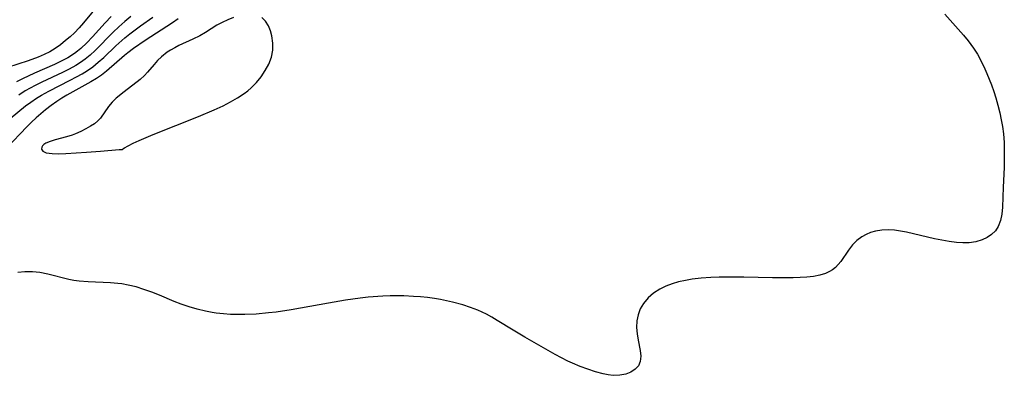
# Model space of a CAD drawing. Header units: metres. Extents: x 1073367 to 1082519, y 1569854 to 1574957.
# Tile 953 of 1056: x 1079465 to 1079686, y 1573391 to 1573471. Entities that reach past the tile are written whole.
import ezdxf

# ---------------------------------------------------------------- set-up
doc = ezdxf.new("R2010")
doc.units = ezdxf.units.M
doc.layers.add('CGG_CurvaNivelLidar_v1', color=253, linetype='Continuous', lineweight=30)

msp = doc.modelspace()

# ---------------------------------------------------------------- linework, layer by layer
at = {"layer": 'CGG_CurvaNivelLidar_v1'}
for p, q in [((1079483.309, 1573474.5177, 69.5), (1079479.7523, 1573470.2058, 69.5)), ((1079485.9296, 1573471.6291, 70), (1079484.5956, 1573470.2273, 70)), ((1079490.3529, 1573471.6027, 70.5), (1079488.9963, 1573470.4885, 70.5)), ((1079492.5271, 1573469.4861, 71), (1079495.3075, 1573471.4572, 71)), ((1079501.014, 1573471.0865, 71.5), (1079499.7234, 1573470.2173, 71.5)), ((1079512.1351, 1573470.8535, 72), (1079510.8817, 1573470.2937, 72)), ((1079513.409, 1573471.3711, 72), (1079512.1351, 1573470.8535, 72)), ((1079520.575, 1573470.5446, 72), (1079519.725, 1573471.3667, 72)), ((1079672.9818, 1573472.1068, 72), (1079677.1812, 1573467.3975, 72)), ((1079478.7711, 1573469.0615, 69.5), (1079477.7466, 1573467.9842, 69.5)), ((1079479.7523, 1573470.2058, 69.5), (1079478.7711, 1573469.0615, 69.5)), ((1079484.5956, 1573470.2273, 70), (1079481.7701, 1573467.0563, 70)), ((1079487.6836, 1573469.3201, 70.5), (1079486.4149, 1573468.1098, 70.5)), ((1079488.9963, 1573470.4885, 70.5), (1079487.6836, 1573469.3201, 70.5)), ((1079490.1696, 1573467.7247, 71), (1079492.5271, 1573469.4861, 71)), ((1079499.7234, 1573470.2173, 71.5), (1079493.5895, 1573466.2233, 71.5)), ((1079508.3762, 1573468.8699, 72), (1079507.1153, 1573468.0349, 72)), ((1079509.6608, 1573469.6648, 72), (1079508.3762, 1573468.8699, 72)), ((1079510.8817, 1573470.2937, 72), (1079509.6608, 1573469.6648, 72)), ((1079521.2398, 1573469.4923, 72), (1079520.575, 1573470.5446, 72)), ((1079521.6866, 1573468.4148, 72), (1079521.2398, 1573469.4923, 72)), ((1079476.7416, 1573467.0657, 69.5), (1079475.7018, 1573466.1957, 69.5)), ((1079477.7466, 1573467.9842, 69.5), (1079476.7416, 1573467.0657, 69.5)), ((1079481.7701, 1573467.0563, 70), (1079480.5086, 1573465.6988, 70)), ((1079486.4149, 1573468.1098, 70.5), (1079482.3262, 1573463.9515, 70.5)), ((1079486.9939, 1573465.0058, 71), (1079489.0288, 1573466.8066, 71)), ((1079489.0288, 1573466.8066, 71), (1079490.1696, 1573467.7247, 71)), ((1079504.3028, 1573466.4975, 72), (1079501.1532, 1573465.1092, 72)), ((1079505.8216, 1573467.2468, 72), (1079504.3028, 1573466.4975, 72)), ((1079507.1153, 1573468.0349, 72), (1079505.8216, 1573467.2468, 72)), ((1079522.0104, 1573467.2458, 72), (1079521.6866, 1573468.4148, 72)), ((1079522.2474, 1573465.6573, 72), (1079522.0104, 1573467.2458, 72)), ((1079677.1812, 1573467.3975, 72), (1079678.2351, 1573466.1425, 72)), ((1079473.3853, 1573464.4401, 69.5), (1079472.1701, 1573463.7154, 69.5)), ((1079474.5679, 1573465.2887, 69.5), (1079473.3853, 1573464.4401, 69.5)), ((1079475.7018, 1573466.1957, 69.5), (1079474.5679, 1573465.2887, 69.5)), ((1079479.1773, 1573464.4335, 70), (1079478.4087, 1573463.8021, 70)), ((1079480.5086, 1573465.6988, 70), (1079479.1773, 1573464.4335, 70)), ((1079484.265, 1573462.431, 71), (1079486.9939, 1573465.0058, 71)), ((1079490.9599, 1573464.4295, 71.5), (1079489.6959, 1573463.4873, 71.5)), ((1079493.5895, 1573466.2233, 71.5), (1079490.9599, 1573464.4295, 71.5)), ((1079499.2687, 1573464.0733, 72), (1079498.5283, 1573463.5806, 72)), ((1079500.1955, 1573464.6166, 72), (1079499.2687, 1573464.0733, 72)), ((1079501.1532, 1573465.1092, 72), (1079500.1955, 1573464.6166, 72)), ((1079522.2216, 1573464.0227, 72), (1079522.2474, 1573465.6573, 72)), ((1079678.2351, 1573466.1425, 72), (1079678.8523, 1573465.3453, 72)), ((1079678.8523, 1573465.3453, 72), (1079679.4385, 1573464.5243, 72)), ((1079679.4385, 1573464.5243, 72), (1079680.3076, 1573463.1507, 72)), ((1079469.5522, 1573462.4951, 69.5), (1079467.332, 1573461.6739, 69.5)), ((1079470.8872, 1573463.0726, 69.5), (1079469.5522, 1573462.4951, 69.5)), ((1079472.1701, 1573463.7154, 69.5), (1079470.8872, 1573463.0726, 69.5)), ((1079476.2297, 1573462.3665, 70), (1079474.7472, 1573461.5805, 70)), ((1079477.6953, 1573463.2818, 70), (1079476.2297, 1573462.3665, 70)), ((1079478.4087, 1573463.8021, 70), (1079477.6953, 1573463.2818, 70)), ((1079480.1289, 1573462.0435, 70.5), (1079479.0813, 1573461.2951, 70.5)), ((1079481.2529, 1573462.9644, 70.5), (1079480.1289, 1573462.0435, 70.5)), ((1079482.3262, 1573463.9515, 70.5), (1079481.2529, 1573462.9644, 70.5)), ((1079483.0536, 1573461.3579, 71), (1079484.265, 1573462.431, 71)), ((1079488.9243, 1573462.8691, 71.5), (1079484.9161, 1573459.3563, 71.5)), ((1079489.6959, 1573463.4873, 71.5), (1079488.9243, 1573462.8691, 71.5)), ((1079497.2441, 1573462.5675, 72), (1079496.3719, 1573461.7243, 72)), ((1079498.5283, 1573463.5806, 72), (1079497.2441, 1573462.5675, 72)), ((1079521.289, 1573460.8883, 72), (1079521.8882, 1573462.4456, 72)), ((1079521.8882, 1573462.4456, 72), (1079522.2216, 1573464.0227, 72)), ((1079680.3076, 1573463.1507, 72), (1079681.1832, 1573461.5502, 72)), ((1079467.332, 1573461.6739, 69.5), (1079462.6552, 1573460.1925, 69.5)), ((1079473.2165, 1573460.8555, 70), (1079468.7513, 1573458.892, 70)), ((1079474.7472, 1573461.5805, 70), (1079473.2165, 1573460.8555, 70)), ((1079476.5412, 1573459.8007, 70.5), (1079475.051, 1573459.0539, 70.5)), ((1079477.9901, 1573460.607, 70.5), (1079476.5412, 1573459.8007, 70.5)), ((1079479.0813, 1573461.2951, 70.5), (1079477.9901, 1573460.607, 70.5)), ((1079480.6285, 1573459.5185, 71), (1079481.7958, 1573460.3466, 71)), ((1079481.7958, 1573460.3466, 71), (1079483.0536, 1573461.3579, 71)), ((1079495.5685, 1573460.8398, 72), (1079494.1231, 1573459.1203, 72)), ((1079496.3719, 1573461.7243, 72), (1079495.5685, 1573460.8398, 72)), ((1079520.5266, 1573459.4627, 72), (1079521.289, 1573460.8883, 72)), ((1079681.1832, 1573461.5502, 72), (1079681.9769, 1573459.8965, 72)), ((1079681.9769, 1573459.8965, 72), (1079682.4577, 1573458.7968, 72)), ((1079466.0196, 1573457.6071, 70), (1079464.6875, 1573456.9118, 70)), ((1079468.7513, 1573458.892, 70), (1079466.0196, 1573457.6071, 70)), ((1079475.051, 1573459.0539, 70.5), (1079470.4116, 1573456.8887, 70.5)), ((1079476.7595, 1573457.2843, 71), (1079478.1723, 1573458.0323, 71)), ((1079478.1723, 1573458.0323, 71), (1079479.4178, 1573458.75, 71)), ((1079479.4178, 1573458.75, 71), (1079480.6285, 1573459.5185, 71)), ((1079482.621, 1573457.69, 71.5), (1079481.4181, 1573456.9597, 71.5)), ((1079483.779, 1573458.4713, 71.5), (1079482.621, 1573457.69, 71.5)), ((1079484.9161, 1573459.3563, 71.5), (1079483.779, 1573458.4713, 71.5)), ((1079492.4485, 1573457.4966, 72), (1079488.8442, 1573454.7185, 72)), ((1079493.4028, 1573458.3423, 72), (1079492.4485, 1573457.4966, 72)), ((1079494.1231, 1573459.1203, 72), (1079493.4028, 1573458.3423, 72)), ((1079518.5414, 1573456.7853, 72), (1079519.6038, 1573458.0893, 72)), ((1079519.6038, 1573458.0893, 72), (1079520.5266, 1573459.4627, 72)), ((1079682.4577, 1573458.7968, 72), (1079683.4774, 1573456.2506, 72)), ((1079467.7679, 1573455.5403, 70.5), (1079466.6522, 1573454.8957, 70.5)), ((1079468.9102, 1573456.1473, 70.5), (1079467.7679, 1573455.5403, 70.5)), ((1079470.4116, 1573456.8887, 70.5), (1079468.9102, 1573456.1473, 70.5)), ((1079471.9324, 1573454.8594, 71), (1079476.7595, 1573457.2843, 71)), ((1079481.4181, 1573456.9597, 71.5), (1079476.0333, 1573453.9421, 71.5)), ((1079516.5867, 1573454.9203, 72), (1079517.3428, 1573455.5701, 72)), ((1079517.3428, 1573455.5701, 72), (1079518.5414, 1573456.7853, 72)), ((1079683.4774, 1573456.2506, 72), (1079684.0002, 1573454.8009, 72)), ((1079466.6522, 1573454.8957, 70.5), (1079465.2151, 1573453.9742, 70.5)), ((1079467.8882, 1573452.4077, 71), (1079469.1711, 1573453.2795, 71)), ((1079469.1711, 1573453.2795, 71), (1079470.2774, 1573453.9495, 71)), ((1079470.2774, 1573453.9495, 71), (1079471.9324, 1573454.8594, 71)), ((1079474.8734, 1573453.2514, 71.5), (1079473.7417, 1573452.5197, 71.5)), ((1079476.0333, 1573453.9421, 71.5), (1079474.8734, 1573453.2514, 71.5)), ((1079487.1, 1573453.2637, 72), (1079486.1424, 1573452.3406, 72)), ((1079488.8442, 1573454.7185, 72), (1079487.1, 1573453.2637, 72)), ((1079512.7182, 1573452.4132, 72), (1079514.2955, 1573453.3163, 72)), ((1079514.2955, 1573453.3163, 72), (1079515.7893, 1573454.3097, 72)), ((1079515.7893, 1573454.3097, 72), (1079516.5867, 1573454.9203, 72)), ((1079684.0002, 1573454.8009, 72), (1079684.4703, 1573453.3325, 72)), ((1079684.4703, 1573453.3325, 72), (1079684.9186, 1573451.6748, 72)), ((1079463.3102, 1573448.7267, 71), (1079466.7107, 1573451.5124, 71)), ((1079466.7107, 1573451.5124, 71), (1079467.8882, 1573452.4077, 71)), ((1079472.4509, 1573451.5915, 71.5), (1079471.1946, 1573450.6166, 71.5)), ((1079473.7417, 1573452.5197, 71.5), (1079472.4509, 1573451.5915, 71.5)), ((1079485.367, 1573451.4163, 72), (1079483.5425, 1573448.8042, 72)), ((1079486.1424, 1573452.3406, 72), (1079485.367, 1573451.4163, 72)), ((1079509.0903, 1573450.6653, 72), (1079511.0799, 1573451.5812, 72)), ((1079511.0799, 1573451.5812, 72), (1079512.7182, 1573452.4132, 72)), ((1079684.9186, 1573451.6748, 72), (1079685.3075, 1573449.9986, 72)), ((1079469.1015, 1573448.8759, 71.5), (1079468.0449, 1573447.8896, 71.5)), ((1079471.1946, 1573450.6166, 71.5), (1079469.1015, 1573448.8759, 71.5)), ((1079483.5425, 1573448.8042, 72), (1079482.9639, 1573448.1467, 72)), ((1079495.3379, 1573445.0815, 72), (1079505.5702, 1573449.1597, 72)), ((1079505.5702, 1573449.1597, 72), (1079509.0903, 1573450.6653, 72)), ((1079685.3075, 1573449.9986, 72), (1079685.63, 1573448.4378, 72)), ((1079467.0242, 1573446.8679, 71.5), (1079462.4685, 1573442.0502, 71.5)), ((1079468.0449, 1573447.8896, 71.5), (1079467.0242, 1573446.8679, 71.5)), ((1079480.241, 1573446.3894, 72), (1079479.1139, 1573445.8159, 72)), ((1079481.2945, 1573446.9751, 72), (1079480.241, 1573446.3894, 72)), ((1079482.1915, 1573447.5308, 72), (1079481.2945, 1573446.9751, 72)), ((1079482.9639, 1573448.1467, 72), (1079482.1915, 1573447.5308, 72)), ((1079685.63, 1573448.4378, 72), (1079685.9088, 1573446.8684, 72)), ((1079685.9088, 1573446.8684, 72), (1079686.1276, 1573445.2903, 72)), ((1079475.8936, 1573444.5524, 72), (1079473.3728, 1573443.8895, 72)), ((1079477.18, 1573444.9743, 72), (1079475.8936, 1573444.5524, 72)), ((1079477.9373, 1573445.279, 72), (1079477.18, 1573444.9743, 72)), ((1079479.1139, 1573445.8159, 72), (1079477.9373, 1573445.279, 72)), ((1079492.237, 1573443.7713, 72), (1079495.3379, 1573445.0815, 72)), ((1079686.1276, 1573445.2903, 72), (1079686.2914, 1573443.3428, 72)), ((1079470.3739, 1573442.2808, 72), (1079470.3413, 1573441.7993, 72)), ((1079470.5301, 1573442.5624, 72), (1079470.3739, 1573442.2808, 72)), ((1079470.8072, 1573442.8486, 72), (1079470.5301, 1573442.5624, 72)), ((1079471.3122, 1573443.1768, 72), (1079470.8072, 1573442.8486, 72)), ((1079472.2505, 1573443.5614, 72), (1079471.3122, 1573443.1768, 72)), ((1079473.3728, 1573443.8895, 72), (1079472.2505, 1573443.5614, 72)), ((1079488.587, 1573441.8697, 72), (1079488.9626, 1573442.1311, 72)), ((1079488.9626, 1573442.1311, 72), (1079489.745, 1573442.5752, 72)), ((1079489.745, 1573442.5752, 72), (1079490.853, 1573443.1316, 72)), ((1079490.853, 1573443.1316, 72), (1079492.237, 1573443.7713, 72)), ((1079686.2914, 1573443.3428, 72), (1079686.3445, 1573440.9866, 72)), ((1079470.3413, 1573441.7993, 72), (1079470.5954, 1573441.3723, 72)), ((1079470.5954, 1573441.3723, 72), (1079471.3696, 1573441.0004, 72)), ((1079471.3696, 1573441.0004, 72), (1079472.729, 1573440.8142, 72)), ((1079472.729, 1573440.8142, 72), (1079474.1286, 1573440.7867, 72)), ((1079474.1286, 1573440.7867, 72), (1079475.7379, 1573440.8353, 72)), ((1079475.7379, 1573440.8353, 72), (1079480.3742, 1573441.1072, 72)), ((1079480.3742, 1573441.1072, 72), (1079483.5412, 1573441.3409, 72)), ((1079483.5412, 1573441.3409, 72), (1079487.7105, 1573441.7303, 72)), ((1079487.7105, 1573441.7303, 72), (1079488.3632, 1573441.7707, 72)), ((1079488.3632, 1573441.7707, 72), (1079488.5, 1573441.7391, 72)), ((1079488.5, 1573441.7391, 72), (1079488.587, 1573441.8697, 72)), ((1079686.3445, 1573440.9866, 72), (1079686.2764, 1573437.6927, 72)), ((1079686.2764, 1573437.6927, 72), (1079686.0774, 1573433.2602, 72)), ((1079686.0774, 1573433.2602, 72), (1079685.9498, 1573428.7509, 72)), ((1079685.9498, 1573428.7509, 72), (1079685.8045, 1573427.2142, 72)), ((1079685.8045, 1573427.2142, 72), (1079685.5166, 1573425.7812, 72)), ((1079684.9994, 1573424.4583, 72), (1079684.3335, 1573423.4804, 72)), ((1079685.5166, 1573425.7812, 72), (1079684.9994, 1573424.4583, 72)), ((1079654.3545, 1573422.1038, 72), (1079653.265, 1573421.2823, 72)), ((1079655.3154, 1573422.6498, 72), (1079654.3545, 1573422.1038, 72)), ((1079656.3428, 1573423.087, 72), (1079655.3154, 1573422.6498, 72)), ((1079657.4273, 1573423.4067, 72), (1079656.3428, 1573423.087, 72)), ((1079658.8832, 1573423.6346, 72), (1079657.4273, 1573423.4067, 72)), ((1079660.3486, 1573423.6778, 72), (1079658.8832, 1573423.6346, 72)), ((1079661.6772, 1573423.5825, 72), (1079660.3486, 1573423.6778, 72)), ((1079663.0287, 1573423.3895, 72), (1079661.6772, 1573423.5825, 72)), ((1079664.3993, 1573423.1277, 72), (1079663.0287, 1573423.3895, 72)), ((1079670.6584, 1573421.6945, 72), (1079664.3993, 1573423.1277, 72)), ((1079683.4817, 1573422.6425, 72), (1079682.4768, 1573421.9483, 72)), ((1079684.3335, 1573423.4804, 72), (1079683.4817, 1573422.6425, 72)), ((1079652.3084, 1573420.3268, 72), (1079651.3677, 1573419.0962, 72)), ((1079653.265, 1573421.2823, 72), (1079652.3084, 1573420.3268, 72)), ((1079672.3263, 1573421.3586, 72), (1079670.6584, 1573421.6945, 72)), ((1079673.9821, 1573421.0784, 72), (1079672.3263, 1573421.3586, 72)), ((1079675.6139, 1573420.875, 72), (1079673.9821, 1573421.0784, 72)), ((1079677.0672, 1573420.7804, 72), (1079675.6139, 1573420.875, 72)), ((1079678.4772, 1573420.8051, 72), (1079677.0672, 1573420.7804, 72)), ((1079679.96, 1573421.0082, 72), (1079678.4772, 1573420.8051, 72)), ((1079681.3433, 1573421.4095, 72), (1079679.96, 1573421.0082, 72)), ((1079682.4768, 1573421.9483, 72), (1079681.3433, 1573421.4095, 72)), ((1079651.3677, 1573419.0962, 72), (1079649.6413, 1573416.5537, 72)), ((1079649.0739, 1573415.8643, 72), (1079648.451, 1573415.2361, 72)), ((1079649.6413, 1573416.5537, 72), (1079649.0739, 1573415.8643, 72)), ((1079466.5756, 1573414.2413, 72), (1079465.0064, 1573414.1043, 72)), ((1079468.3034, 1573414.2488, 72), (1079466.5756, 1573414.2413, 72)), ((1079469.9641, 1573414.0878, 72), (1079468.3034, 1573414.2488, 72)), ((1079471.7126, 1573413.7575, 72), (1079469.9641, 1573414.0878, 72)), ((1079476.4231, 1573412.5352, 72), (1079471.7126, 1573413.7575, 72)), ((1079644.9323, 1573413.5048, 72), (1079643.5328, 1573413.2409, 72)), ((1079646.2369, 1573413.9012, 72), (1079644.9323, 1573413.5048, 72)), ((1079647.1161, 1573414.2977, 72), (1079646.2369, 1573413.9012, 72)), ((1079647.7982, 1573414.714, 72), (1079647.1161, 1573414.2977, 72)), ((1079648.451, 1573415.2361, 72), (1079647.7982, 1573414.714, 72)), ((1079477.5833, 1573412.3223, 72), (1079476.4231, 1573412.5352, 72)), ((1079478.7632, 1573412.1687, 72), (1079477.5833, 1573412.3223, 72)), ((1079480.781, 1573412.0149, 72), (1079478.7632, 1573412.1687, 72)), ((1079485.8023, 1573411.8118, 72), (1079480.781, 1573412.0149, 72)), ((1079487.4786, 1573411.6661, 72), (1079485.8023, 1573411.8118, 72)), ((1079488.349, 1573411.5502, 72), (1079487.4786, 1573411.6661, 72)), ((1079489.7448, 1573411.2934, 72), (1079488.349, 1573411.5502, 72)), ((1079491.5338, 1573410.8543, 72), (1079489.7448, 1573411.2934, 72)), ((1079611.8018, 1573411.5549, 72), (1079610.4021, 1573411.0362, 72)), ((1079613.2665, 1573411.9753, 72), (1079611.8018, 1573411.5549, 72)), ((1079614.7802, 1573412.3134, 72), (1079613.2665, 1573411.9753, 72)), ((1079616.3307, 1573412.5801, 72), (1079614.7802, 1573412.3134, 72)), ((1079618.3527, 1573412.8268, 72), (1079616.3307, 1573412.5801, 72)), ((1079620.5041, 1573412.9784, 72), (1079618.3527, 1573412.8268, 72)), ((1079622.3462, 1573413.0413, 72), (1079620.5041, 1573412.9784, 72)), ((1079624.1978, 1573413.063, 72), (1079622.3462, 1573413.0413, 72)), ((1079627.9116, 1573413.0356, 72), (1079624.1978, 1573413.063, 72)), ((1079634.3594, 1573412.9304, 72), (1079627.9116, 1573413.0356, 72)), ((1079638.9579, 1573412.9334, 72), (1079634.3594, 1573412.9304, 72)), ((1079640.5305, 1573412.981, 72), (1079638.9579, 1573412.9334, 72)), ((1079642.0599, 1573413.0756, 72), (1079640.5305, 1573412.981, 72)), ((1079643.5328, 1573413.2409, 72), (1079642.0599, 1573413.0756, 72)), ((1079493.3078, 1573410.3146, 72), (1079491.5338, 1573410.8543, 72)), ((1079495.0635, 1573409.6884, 72), (1079493.3078, 1573410.3146, 72)), ((1079496.7823, 1573408.9978, 72), (1079495.0635, 1573409.6884, 72)), ((1079500.053, 1573407.6152, 72), (1079496.7823, 1573408.9978, 72)), ((1079548.542, 1573408.8413, 72), (1079546.9059, 1573408.7776, 72)), ((1079550.0847, 1573408.8594, 72), (1079548.542, 1573408.8413, 72)), ((1079551.6262, 1573408.8381, 72), (1079550.0847, 1573408.8594, 72)), ((1079553.7769, 1573408.7447, 72), (1079551.6262, 1573408.8381, 72)), ((1079607.6316, 1573409.4557, 72), (1079606.3985, 1573408.3756, 72)), ((1079609.0379, 1573410.3727, 72), (1079607.6316, 1573409.4557, 72)), ((1079610.4021, 1573411.0362, 72), (1079609.0379, 1573410.3727, 72)), ((1079501.6287, 1573406.9952, 72), (1079500.053, 1573407.6152, 72)), ((1079503.4326, 1573406.375, 72), (1079501.6287, 1573406.9952, 72)), ((1079534.6941, 1573407.2423, 72), (1079528.4532, 1573406.056, 72)), ((1079538.561, 1573407.9154, 72), (1079534.6941, 1573407.2423, 72)), ((1079541.8301, 1573408.3496, 72), (1079538.561, 1573407.9154, 72)), ((1079543.636, 1573408.5367, 72), (1079541.8301, 1573408.3496, 72)), ((1079546.9059, 1573408.7776, 72), (1079543.636, 1573408.5367, 72)), ((1079555.3471, 1573408.6309, 72), (1079553.7769, 1573408.7447, 72)), ((1079556.9115, 1573408.4752, 72), (1079555.3471, 1573408.6309, 72)), ((1079558.4674, 1573408.2689, 72), (1079556.9115, 1573408.4752, 72)), ((1079559.8353, 1573408.0375, 72), (1079558.4674, 1573408.2689, 72)), ((1079561.194, 1573407.763, 72), (1079559.8353, 1573408.0375, 72)), ((1079562.5427, 1573407.449, 72), (1079561.194, 1573407.763, 72)), ((1079564.8504, 1573406.8139, 72), (1079562.5427, 1573407.449, 72)), ((1079566.5525, 1573406.2543, 72), (1079564.8504, 1573406.8139, 72)), ((1079605.3751, 1573407.1416, 72), (1079604.6722, 1573405.915, 72)), ((1079606.3985, 1573408.3756, 72), (1079605.3751, 1573407.1416, 72)), ((1079505.2634, 1573405.8416, 72), (1079503.4326, 1573406.375, 72)), ((1079507.1158, 1573405.3967, 72), (1079505.2634, 1573405.8416, 72)), ((1079508.6247, 1573405.1101, 72), (1079507.1158, 1573405.3967, 72)), ((1079509.5323, 1573404.9763, 72), (1079508.6247, 1573405.1101, 72)), ((1079511.1175, 1573404.804, 72), (1079509.5323, 1573404.9763, 72)), ((1079512.7131, 1573404.6969, 72), (1079511.1175, 1573404.804, 72)), ((1079514.3159, 1573404.6466, 72), (1079512.7131, 1573404.6969, 72)), ((1079515.9237, 1573404.648, 72), (1079514.3159, 1573404.6466, 72)), ((1079518.4635, 1573404.7524, 72), (1079515.9237, 1573404.648, 72)), ((1079521.2757, 1573405.0044, 72), (1079518.4635, 1573404.7524, 72)), ((1079522.957, 1573405.2081, 72), (1079521.2757, 1573405.0044, 72)), ((1079526.3155, 1573405.698, 72), (1079522.957, 1573405.2081, 72)), ((1079528.4532, 1573406.056, 72), (1079526.3155, 1573405.698, 72)), ((1079568.2204, 1573405.6121, 72), (1079566.5525, 1573406.2543, 72)), ((1079569.1885, 1573405.1866, 72), (1079568.2204, 1573405.6121, 72)), ((1079570.1392, 1573404.7236, 72), (1079569.1885, 1573405.1866, 72)), ((1079571.3544, 1573404.0621, 72), (1079570.1392, 1573404.7236, 72)), ((1079604.1751, 1573404.5995, 72), (1079603.8918, 1573403.2255, 72)), ((1079604.6722, 1573405.915, 72), (1079604.1751, 1573404.5995, 72)), ((1079572.5507, 1573403.3545, 72), (1079571.3544, 1573404.0621, 72)), ((1079576.1655, 1573401.11, 72), (1079572.5507, 1573403.3545, 72)), ((1079603.8918, 1573403.2255, 72), (1079603.8275, 1573401.7685, 72)), ((1079578.7753, 1573399.5481, 72), (1079576.1655, 1573401.11, 72)), ((1079603.8275, 1573401.7685, 72), (1079603.9425, 1573400.3106, 72)), ((1079603.9425, 1573400.3106, 72), (1079604.1749, 1573398.8847, 72)), ((1079585.5744, 1573395.7037, 72), (1079578.7753, 1573399.5481, 72)), ((1079604.1749, 1573398.8847, 72), (1079604.6432, 1573396.5942, 72)), ((1079586.9996, 1573394.9322, 72), (1079585.5744, 1573395.7037, 72)), ((1079604.6432, 1573396.5942, 72), (1079604.7938, 1573395.2928, 72)), ((1079588.4356, 1573394.2028, 72), (1079586.9996, 1573394.9322, 72)), ((1079589.4549, 1573393.7253, 72), (1079588.4356, 1573394.2028, 72)), ((1079591.1816, 1573392.9976, 72), (1079589.4549, 1573393.7253, 72)), ((1079604.6759, 1573394.1153, 72), (1079604.2331, 1573393.1639, 72)), ((1079604.7938, 1573395.2928, 72), (1079604.6759, 1573394.1153, 72)), ((1079592.9141, 1573392.36, 72), (1079591.1816, 1573392.9976, 72)), ((1079594.6336, 1573391.8145, 72), (1079592.9141, 1573392.36, 72)), ((1079596.3186, 1573391.373, 72), (1079594.6336, 1573391.8145, 72)), ((1079597.4695, 1573391.1399, 72), (1079596.3186, 1573391.373, 72)), ((1079601.425, 1573391.251, 72), (1079600.0626, 1573391.004, 72)), ((1079602.5557, 1573391.7086, 72), (1079601.425, 1573391.251, 72)), ((1079603.5068, 1573392.3557, 72), (1079602.5557, 1573391.7086, 72)), ((1079604.2331, 1573393.1639, 72), (1079603.5068, 1573392.3557, 72)), ((1079598.5891, 1573390.9994, 72), (1079597.4695, 1573391.1399, 72)), ((1079600.0626, 1573391.004, 72), (1079598.5891, 1573390.9994, 72))]:
    msp.add_line(p, q, dxfattribs=at)

doc.saveas('drawing.dxf')
